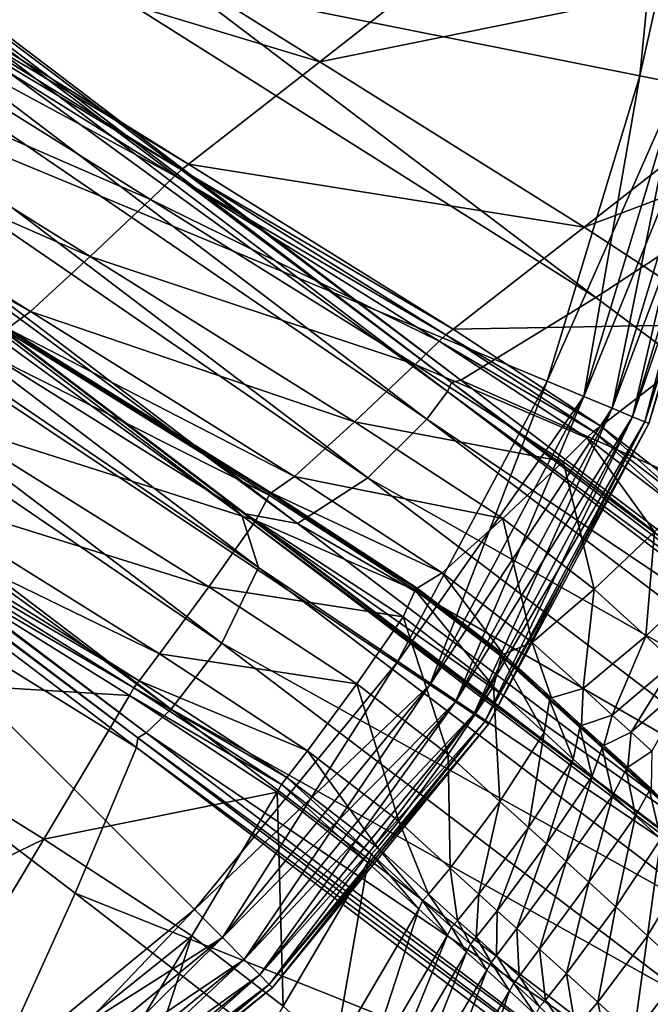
# Model space of a CAD drawing. Header units: millimetres. Extents: x 2387 to 13955, y -4964 to 364.
# Tile 213 of 656: x 6332 to 6345, y -4430 to -4410. Entities that reach past the tile are written whole.
import ezdxf

# ---------------------------------------------------------------- set-up
doc = ezdxf.new("R2010")
doc.units = ezdxf.units.MM
doc.header["$MEASUREMENT"] = 0
doc.layers.add('Predefinito', color=7, linetype='Continuous', true_color=0x000000)

msp = doc.modelspace()

# ---------------------------------------------------------------- linework, layer by layer
at = {"layer": 'Predefinito'}
for points in [[(6352.067, -4410.51, 485.701), (6324.83, -4390.007, 608.078), (6316.893, -4395.073, 608.068)], [(6324.83, -4390.007, 608.078), (6352.067, -4410.51, 485.701), (6364.07, -4404.211, 485.82)], [(6344.129, -4415.71, 485.693), (6316.893, -4395.073, 608.068), (6314.076, -4396.752, 608.036)], [(6316.893, -4395.073, 608.068), (6344.129, -4415.71, 485.693), (6352.067, -4410.51, 485.701)], [(6341.113, -4417.487, 485.651), (6313.877, -4396.804, 608.015), (6313.795, -4396.992, 608.036)], [(6341.312, -4417.434, 485.668), (6314.076, -4396.752, 608.036), (6313.877, -4396.804, 608.015)], [(6313.877, -4396.804, 608.015), (6341.113, -4417.487, 485.651), (6341.312, -4417.434, 485.668)], [(6314.076, -4396.752, 608.036), (6341.312, -4417.434, 485.668), (6344.129, -4415.71, 485.693)], [(6341.031, -4417.675, 485.668), (6313.795, -4396.992, 608.036), (6313.366, -4397.57, 608.068)], [(6313.795, -4396.992, 608.036), (6341.031, -4417.675, 485.668), (6341.113, -4417.487, 485.651)], [(6340.602, -4418.253, 485.693), (6313.366, -4397.57, 608.068), (6312.128, -4398.791, 608.078)], [(6313.366, -4397.57, 608.068), (6340.602, -4418.253, 485.693), (6341.031, -4417.675, 485.668)], [(6339.365, -4419.474, 485.701), (6312.128, -4398.791, 608.078), (6310.66, -4399.749, 608)], [(6312.128, -4398.791, 608.078), (6339.365, -4419.474, 485.701), (6340.602, -4418.253, 485.693)], [(6336.776, -4420.22, 485.452), (6309.541, -4399.539, 607.764), (6309.059, -4399.153, 607.606)], [(6309.059, -4399.153, 607.606), (6336.292, -4419.832, 485.327), (6336.776, -4420.22, 485.452)], [(6336.292, -4419.832, 485.327), (6309.059, -4399.153, 607.606), (6309.502, -4399.584, 607.764)], [(6336.736, -4420.264, 485.452), (6309.502, -4399.584, 607.764), (6309.848, -4400.668, 608)], [(6309.502, -4399.584, 607.764), (6336.736, -4420.264, 485.452), (6336.292, -4419.832, 485.327)], [(6309.541, -4399.539, 607.764), (6336.776, -4420.22, 485.452), (6337.896, -4420.432, 485.639)], [(6337.896, -4420.432, 485.639), (6310.66, -4399.749, 608), (6309.541, -4399.539, 607.764)], [(6310.66, -4399.749, 608), (6337.896, -4420.432, 485.639), (6339.365, -4419.474, 485.701)], [(6337.084, -4421.351, 485.639), (6309.848, -4400.668, 608), (6309.078, -4402.243, 608.078)], [(6309.848, -4400.668, 608), (6337.084, -4421.351, 485.639), (6336.736, -4420.264, 485.452)], [(6336.315, -4422.926, 485.701), (6309.078, -4402.243, 608.078), (6308.019, -4403.622, 608.068)], [(6309.078, -4402.243, 608.078), (6336.315, -4422.926, 485.701), (6337.084, -4421.351, 485.639)], [(6335.255, -4424.305, 485.693), (6308.019, -4403.622, 608.068), (6307.499, -4404.119, 608.035)], [(6308.019, -4403.622, 608.068), (6335.255, -4424.305, 485.693), (6336.315, -4422.926, 485.701)], [(6334.559, -4424.906, 485.65), (6307.323, -4404.224, 608.013), (6307.295, -4404.427, 608.035)], [(6334.735, -4424.801, 485.667), (6307.499, -4404.119, 608.035), (6307.323, -4404.224, 608.013)], [(6307.323, -4404.224, 608.013), (6334.559, -4424.906, 485.65), (6334.735, -4424.801, 485.667)], [(6307.499, -4404.119, 608.035), (6334.735, -4424.801, 485.667), (6335.255, -4424.305, 485.693)], [(6334.531, -4425.109, 485.667), (6307.295, -4404.427, 608.035), (6306.075, -4407.47, 608.068)], [(6307.295, -4404.427, 608.035), (6334.531, -4425.109, 485.667), (6334.559, -4424.906, 485.65)], [(6335.743, -4428.49), (6330.59, -4432.719), (6311.699, -4404.446)], [(6339.972, -4423.338), (6335.743, -4428.49), (6311.699, -4404.446)], [(6343.114, -4417.459), (6339.972, -4423.338), (6311.699, -4404.446)], [(6345.049, -4411.08), (6343.114, -4417.459), (6311.699, -4404.446)], [(6345.703, -4404.446), (6345.049, -4411.08), (6311.699, -4404.446)], [(6330.59, -4432.719, 12), (6335.743, -4428.49, 12), (6311.699, -4404.446, 12)], [(6335.743, -4428.49, 12), (6339.972, -4423.338, 12), (6311.699, -4404.446, 12)], [(6339.972, -4423.338, 12), (6343.114, -4417.459, 12), (6311.699, -4404.446, 12)], [(6343.114, -4417.459, 12), (6345.049, -4411.08, 12), (6311.699, -4404.446, 12)], [(6345.049, -4411.08, 12), (6345.703, -4404.446, 12), (6311.699, -4404.446, 12)], [(6346.259, -4404.605, 12.171), (6338.361, -4410.79, 12.214), (6329.145, -4405.033, 12.214)], [(6338.361, -4410.79, 12.214), (6346.259, -4404.605, 12.171), (6351.796, -4408.067, 12.171)], [(6345.862, -4411.242, 0.08), (6345.049, -4411.08), (6345.703, -4404.446)], [(6345.049, -4411.08, 12), (6345.862, -4411.242, 11.92), (6346.532, -4404.446, 11.92)], [(6346.532, -4404.446, 11.92), (6345.703, -4404.446, 12), (6345.049, -4411.08, 12)], [(6326.413, -4407.174, 12.345), (6329.145, -4405.033, 12.214), (6338.361, -4410.79, 12.214)], [(6326.125, -4407.422, 12.345), (6326.264, -4407.293, 12.432), (6335.471, -4413.041, 12.432)], [(6326.264, -4407.293, 12.432), (6326.413, -4407.174, 12.345), (6335.622, -4412.924, 12.345)], [(6335.622, -4412.924, 12.345), (6335.471, -4413.041, 12.432), (6326.264, -4407.293, 12.432)], [(6338.361, -4410.79, 12.214), (6335.622, -4412.924, 12.345), (6326.413, -4407.174, 12.345)], [(6329.334, -4436.776, 485.701), (6333.255, -4428.152, 485.693), (6306.075, -4407.47, 608.068)], [(6306.075, -4407.47, 608.068), (6333.255, -4428.152, 485.693), (6334.531, -4425.109, 485.667)], [(6325.616, -4407.909, 12.214), (6326.125, -4407.422, 12.345), (6335.334, -4413.172, 12.345)], [(6335.471, -4413.041, 12.432), (6335.334, -4413.172, 12.345), (6326.125, -4407.422, 12.345)], [(6324.355, -4409.101, 12.171), (6325.616, -4407.909, 12.214), (6334.827, -4413.661, 12.214)], [(6335.334, -4413.172, 12.345), (6334.827, -4413.661, 12.214), (6325.616, -4407.909, 12.214)], [(6351.796, -4408.067, 12.171), (6343.89, -4414.244, 12.214), (6338.361, -4410.79, 12.214)], [(6343.89, -4414.244, 12.214), (6351.796, -4408.067, 12.171), (6354.891, -4410.095, 12.259)], [(6323.112, -4410.256, 12.487), (6324.355, -4409.101, 12.171), (6333.566, -4414.852, 12.171)], [(6334.827, -4413.661, 12.214), (6333.566, -4414.852, 12.171), (6324.355, -4409.101, 12.171)], [(6354.891, -4410.095, 12.259), (6346.982, -4416.269, 12.303), (6343.89, -4414.244, 12.214)], [(6322.66, -4410.634, 13.435), (6323.112, -4410.256, 12.487), (6332.315, -4416, 12.487)], [(6333.566, -4414.852, 12.171), (6332.315, -4416, 12.487), (6323.112, -4410.256, 12.487)], [(6352.067, -4410.51, 485.701), (6344.129, -4415.71, 485.693), (6354.023, -4423.089, 440.492)], [(6332.315, -4416, 12.487), (6331.84, -4416.358, 13.435), (6322.66, -4410.634, 13.435)], [(6335.622, -4412.924, 12.345), (6338.361, -4410.79, 12.214), (6343.89, -4414.244, 12.214)], [(6343.88, -4417.776, 0.08), (6343.114, -4417.459), (6345.049, -4411.08)], [(6345.862, -4411.242, 11.92), (6345.049, -4411.08, 12), (6343.114, -4417.459, 12)], [(6345.049, -4411.08), (6345.862, -4411.242, 0.08), (6343.88, -4417.776, 0.08)], [(6343.114, -4417.459, 12), (6343.88, -4417.776, 11.92), (6345.862, -4411.242, 11.92)], [(6344.476, -4418.023, 0.32), (6343.88, -4417.776, 0.08), (6345.862, -4411.242, 0.08)], [(6346.495, -4411.367, 11.68), (6345.862, -4411.242, 11.92), (6343.88, -4417.776, 11.92)], [(6343.88, -4417.776, 11.92), (6344.476, -4418.023, 11.68), (6346.495, -4411.367, 11.68)], [(6345.862, -4411.242, 0.08), (6346.495, -4411.367, 0.32), (6344.476, -4418.023, 0.32)], [(6344.901, -4418.199, 0.72), (6344.476, -4418.023, 0.32), (6346.495, -4411.367, 0.32)], [(6346.947, -4411.457, 11.28), (6346.495, -4411.367, 11.68), (6344.476, -4418.023, 11.68)], [(6346.495, -4411.367, 0.32), (6346.947, -4411.457, 0.72), (6344.901, -4418.199, 0.72)], [(6344.476, -4418.023, 11.68), (6344.901, -4418.199, 11.28), (6346.947, -4411.457, 11.28)], [(6345.157, -4418.305, 1.28), (6344.901, -4418.199, 0.72), (6346.947, -4411.457, 0.72)], [(6347.218, -4411.511, 10.72), (6346.947, -4411.457, 11.28), (6344.901, -4418.199, 11.28)], [(6344.901, -4418.199, 11.28), (6345.157, -4418.305, 10.72), (6347.218, -4411.511, 10.72)], [(6346.947, -4411.457, 0.72), (6347.218, -4411.511, 1.28), (6345.157, -4418.305, 1.28)], [(6345.242, -4418.34, 2), (6345.157, -4418.305, 1.28), (6347.218, -4411.511, 1.28)], [(6347.308, -4411.529, 10), (6347.218, -4411.511, 10.72), (6345.157, -4418.305, 10.72)], [(6345.157, -4418.305, 10.72), (6345.242, -4418.34, 10), (6347.308, -4411.529, 10)], [(6347.218, -4411.511, 1.28), (6347.308, -4411.529, 2), (6345.242, -4418.34, 2)], [(6345.242, -4418.34, 2), (6347.308, -4411.529, 2), (6347.308, -4411.529, 6)], [(6347.308, -4411.529, 6), (6345.242, -4418.34, 6), (6345.242, -4418.34, 2)], [(6345.242, -4418.34, 6), (6347.308, -4411.529, 6), (6347.308, -4411.529, 10)], [(6347.308, -4411.529, 10), (6345.242, -4418.34, 10), (6345.242, -4418.34, 6)], [(6335.334, -4413.172, 12.345), (6335.471, -4413.041, 12.432), (6340.995, -4416.489, 12.432)], [(6335.471, -4413.041, 12.432), (6335.622, -4412.924, 12.345), (6341.148, -4416.374, 12.345)], [(6341.148, -4416.374, 12.345), (6340.995, -4416.489, 12.432), (6335.471, -4413.041, 12.432)], [(6343.89, -4414.244, 12.214), (6341.148, -4416.374, 12.345), (6335.622, -4412.924, 12.345)], [(6334.827, -4413.661, 12.214), (6335.334, -4413.172, 12.345), (6340.859, -4416.622, 12.345)], [(6340.995, -4416.489, 12.432), (6340.859, -4416.622, 12.345), (6335.334, -4413.172, 12.345)], [(6333.566, -4414.852, 12.171), (6334.827, -4413.661, 12.214), (6340.354, -4417.112, 12.214)], [(6340.859, -4416.622, 12.345), (6340.354, -4417.112, 12.214), (6334.827, -4413.661, 12.214)], [(6341.148, -4416.374, 12.345), (6343.89, -4414.244, 12.214), (6346.982, -4416.269, 12.303)], [(6332.315, -4416, 12.487), (6333.566, -4414.852, 12.171), (6339.092, -4418.303, 12.171)], [(6340.354, -4417.112, 12.214), (6339.092, -4418.303, 12.171), (6333.566, -4414.852, 12.171)], [(6354.023, -4423.089, 440.492), (6344.129, -4415.71, 485.693), (6341.312, -4417.434, 485.668)], [(6331.84, -4416.358, 13.435), (6332.315, -4416, 12.487), (6337.837, -4419.446, 12.487)], [(6339.092, -4418.303, 12.171), (6337.837, -4419.446, 12.487), (6332.315, -4416, 12.487)], [(6337.349, -4419.792, 13.435), (6337.286, -4419.778, 14.068), (6331.787, -4416.351, 14.068)], [(6331.787, -4416.351, 14.068), (6331.84, -4416.358, 13.435), (6337.349, -4419.792, 13.435)], [(6331.8, -4416.403, 13.435), (6331.787, -4416.351, 14.068), (6337.286, -4419.778, 14.068)], [(6346.982, -4416.269, 12.303), (6344.235, -4418.394, 12.432), (6341.148, -4416.374, 12.345)], [(6346.132, -4419.854, 12.695), (6344.235, -4418.394, 12.432), (6346.982, -4416.269, 12.303)], [(6331.503, -4416.919, 12.487), (6331.8, -4416.403, 13.435), (6337.309, -4419.837, 13.435)], [(6337.286, -4419.778, 14.068), (6337.309, -4419.837, 13.435), (6331.8, -4416.403, 13.435)], [(6337.837, -4419.446, 12.487), (6337.349, -4419.792, 13.435), (6331.84, -4416.358, 13.435)], [(6340.859, -4416.622, 12.345), (6340.995, -4416.489, 12.432), (6344.08, -4418.506, 12.518)], [(6340.995, -4416.489, 12.432), (6341.148, -4416.374, 12.345), (6344.235, -4418.394, 12.432)], [(6344.235, -4418.394, 12.432), (6344.08, -4418.506, 12.518), (6340.995, -4416.489, 12.432)], [(6340.354, -4417.112, 12.214), (6340.859, -4416.622, 12.345), (6343.947, -4418.641, 12.432)], [(6344.08, -4418.506, 12.518), (6343.947, -4418.641, 12.432), (6340.859, -4416.622, 12.345)], [(6330.516, -4418.302, 12.171), (6331.503, -4416.919, 12.487), (6337.024, -4420.365, 12.487)], [(6337.309, -4419.837, 13.435), (6337.024, -4420.365, 12.487), (6331.503, -4416.919, 12.487)], [(6339.092, -4418.303, 12.171), (6340.354, -4417.112, 12.214), (6343.446, -4419.136, 12.303)], [(6343.947, -4418.641, 12.432), (6343.446, -4419.136, 12.303), (6340.354, -4417.112, 12.214)], [(6340.661, -4423.798, 0.08), (6339.972, -4423.338), (6343.114, -4417.459)], [(6343.88, -4417.776, 11.92), (6343.114, -4417.459, 12), (6339.972, -4423.338, 12)], [(6343.114, -4417.459), (6343.88, -4417.776, 0.08), (6340.661, -4423.798, 0.08)], [(6351.007, -4424.999, 440.484), (6341.113, -4417.487, 485.651), (6341.031, -4417.675, 485.668)], [(6351.206, -4424.947, 440.487), (6341.312, -4417.434, 485.668), (6341.113, -4417.487, 485.651)], [(6341.113, -4417.487, 485.651), (6351.007, -4424.999, 440.484), (6351.206, -4424.947, 440.487)], [(6341.312, -4417.434, 485.668), (6351.206, -4424.947, 440.487), (6354.023, -4423.089, 440.492)], [(6339.972, -4423.338, 12), (6340.661, -4423.798, 11.92), (6343.88, -4417.776, 11.92)], [(6350.925, -4425.188, 440.487), (6341.031, -4417.675, 485.668), (6340.602, -4418.253, 485.693)], [(6341.197, -4424.156, 0.32), (6340.661, -4423.798, 0.08), (6343.88, -4417.776, 0.08)], [(6344.476, -4418.023, 11.68), (6343.88, -4417.776, 11.92), (6340.661, -4423.798, 11.92)], [(6341.031, -4417.675, 485.668), (6350.925, -4425.188, 440.487), (6351.007, -4424.999, 440.484)], [(6343.88, -4417.776, 0.08), (6344.476, -4418.023, 0.32), (6341.197, -4424.156, 0.32)], [(6340.661, -4423.798, 11.92), (6341.197, -4424.156, 11.68), (6344.476, -4418.023, 11.68)], [(6341.58, -4424.412, 0.72), (6341.197, -4424.156, 0.32), (6344.476, -4418.023, 0.32)], [(6344.901, -4418.199, 11.28), (6344.476, -4418.023, 11.68), (6341.197, -4424.156, 11.68)], [(6341.197, -4424.156, 11.68), (6341.58, -4424.412, 11.28), (6344.901, -4418.199, 11.28)], [(6344.476, -4418.023, 0.32), (6344.901, -4418.199, 0.72), (6341.58, -4424.412, 0.72)], [(6341.81, -4424.566, 1.28), (6341.58, -4424.412, 0.72), (6344.901, -4418.199, 0.72)], [(6345.157, -4418.305, 10.72), (6344.901, -4418.199, 11.28), (6341.58, -4424.412, 11.28)], [(6344.901, -4418.199, 0.72), (6345.157, -4418.305, 1.28), (6341.81, -4424.566, 1.28)], [(6329.488, -4419.702, 12.214), (6330.516, -4418.302, 12.171), (6336.043, -4421.752, 12.171)], [(6337.024, -4420.365, 12.487), (6336.043, -4421.752, 12.171), (6330.516, -4418.302, 12.171)], [(6337.837, -4419.446, 12.487), (6339.092, -4418.303, 12.171), (6342.186, -4420.328, 12.26)], [(6343.446, -4419.136, 12.303), (6342.186, -4420.328, 12.26), (6339.092, -4418.303, 12.171)], [(6350.496, -4425.766, 440.492), (6340.602, -4418.253, 485.693), (6339.365, -4419.474, 485.701)], [(6340.602, -4418.253, 485.693), (6350.496, -4425.766, 440.492), (6350.925, -4425.188, 440.487)], [(6341.58, -4424.412, 11.28), (6341.81, -4424.566, 10.72), (6345.157, -4418.305, 10.72)], [(6341.887, -4424.617, 2), (6341.81, -4424.566, 1.28), (6345.157, -4418.305, 1.28)], [(6345.242, -4418.34, 10), (6345.157, -4418.305, 10.72), (6341.81, -4424.566, 10.72)], [(6341.81, -4424.566, 10.72), (6341.887, -4424.617, 10), (6345.242, -4418.34, 10)], [(6345.157, -4418.305, 1.28), (6345.242, -4418.34, 2), (6341.887, -4424.617, 2)], [(6341.887, -4424.617, 2), (6345.242, -4418.34, 2), (6345.242, -4418.34, 6)], [(6345.242, -4418.34, 6), (6341.887, -4424.617, 6), (6341.887, -4424.617, 2)], [(6341.887, -4424.617, 6), (6345.242, -4418.34, 6), (6345.242, -4418.34, 10)], [(6345.242, -4418.34, 10), (6341.887, -4424.617, 10), (6341.887, -4424.617, 6)], [(6345.972, -4419.958, 12.778), (6344.08, -4418.506, 12.518), (6344.235, -4418.394, 12.432)], [(6344.235, -4418.394, 12.432), (6346.132, -4419.854, 12.695), (6345.972, -4419.958, 12.778)], [(6345.846, -4420.099, 12.695), (6343.947, -4418.641, 12.432), (6344.08, -4418.506, 12.518)], [(6344.08, -4418.506, 12.518), (6345.972, -4419.958, 12.778), (6345.846, -4420.099, 12.695)], [(6345.355, -4420.605, 12.569), (6343.446, -4419.136, 12.303), (6343.947, -4418.641, 12.432)], [(6343.947, -4418.641, 12.432), (6345.846, -4420.099, 12.695), (6345.355, -4420.605, 12.569)], [(6344.098, -4421.802, 12.527), (6342.186, -4420.328, 12.26), (6343.446, -4419.136, 12.303)], [(6343.446, -4419.136, 12.303), (6345.355, -4420.605, 12.569), (6344.098, -4421.802, 12.527)], [(6337.349, -4419.792, 13.435), (6337.837, -4419.446, 12.487), (6340.919, -4421.461, 12.573)], [(6342.186, -4420.328, 12.26), (6340.919, -4421.461, 12.573), (6337.837, -4419.446, 12.487)], [(6349.259, -4426.987, 440.494), (6339.365, -4419.474, 485.701), (6337.896, -4420.432, 485.639)], [(6339.365, -4419.474, 485.701), (6349.259, -4426.987, 440.494), (6350.496, -4425.766, 440.492)], [(6329.065, -4420.264, 12.345), (6329.488, -4419.702, 12.214), (6335.014, -4423.151, 12.214)], [(6336.043, -4421.752, 12.171), (6335.014, -4423.151, 12.214), (6329.488, -4419.702, 12.214)], [(6346.177, -4427.338, 440.412), (6336.292, -4419.832, 485.327), (6336.736, -4420.264, 485.452)], [(6346.664, -4427.728, 440.439), (6336.776, -4420.22, 485.452), (6336.292, -4419.832, 485.327)], [(6336.292, -4419.832, 485.327), (6346.177, -4427.338, 440.412), (6346.664, -4427.728, 440.439)], [(6337.024, -4420.365, 12.487), (6337.309, -4419.837, 13.435), (6340.358, -4421.824, 13.513)], [(6337.286, -4419.778, 14.068), (6337.349, -4419.792, 13.435), (6340.398, -4421.779, 13.513)], [(6340.398, -4421.779, 13.513), (6340.315, -4421.745, 14.14), (6337.286, -4419.778, 14.068)], [(6337.309, -4419.837, 13.435), (6337.286, -4419.778, 14.068), (6340.315, -4421.745, 14.14)], [(6340.315, -4421.745, 14.14), (6340.358, -4421.824, 13.513), (6337.309, -4419.837, 13.435)], [(6340.919, -4421.461, 12.573), (6340.398, -4421.779, 13.513), (6337.349, -4419.792, 13.435)], [(6336.776, -4420.22, 485.452), (6346.664, -4427.728, 440.439), (6347.789, -4427.944, 440.48)], [(6347.789, -4427.944, 440.48), (6337.896, -4420.432, 485.639), (6336.776, -4420.22, 485.452)], [(6328.859, -4420.573, 12.345), (6328.954, -4420.413, 12.432), (6334.477, -4423.86, 12.432)], [(6328.954, -4420.413, 12.432), (6329.065, -4420.264, 12.345), (6334.59, -4423.712, 12.345)], [(6334.59, -4423.712, 12.345), (6334.477, -4423.86, 12.432), (6328.954, -4420.413, 12.432)], [(6335.014, -4423.151, 12.214), (6334.59, -4423.712, 12.345), (6329.065, -4420.264, 12.345)], [(6336.043, -4421.752, 12.171), (6337.024, -4420.365, 12.487), (6340.106, -4422.38, 12.573)], [(6346.624, -4427.772, 440.439), (6336.736, -4420.264, 485.452), (6337.084, -4421.351, 485.639)], [(6336.736, -4420.264, 485.452), (6346.624, -4427.772, 440.439), (6346.177, -4427.338, 440.412)], [(6340.358, -4421.824, 13.513), (6340.106, -4422.38, 12.573), (6337.024, -4420.365, 12.487)], [(6337.896, -4420.432, 485.639), (6347.789, -4427.944, 440.48), (6349.259, -4426.987, 440.494)], [(6342.804, -4422.913, 12.832), (6340.919, -4421.461, 12.573), (6342.186, -4420.328, 12.26)], [(6342.186, -4420.328, 12.26), (6344.098, -4421.802, 12.527), (6342.804, -4422.913, 12.832)], [(6327.063, -4423.575, 12.214), (6328.859, -4420.573, 12.345), (6334.384, -4424.022, 12.345)], [(6334.477, -4423.86, 12.432), (6334.384, -4424.022, 12.345), (6328.859, -4420.573, 12.345)], [(6345.178, -4422.783, 12.878), (6344.098, -4421.802, 12.527), (6345.355, -4420.605, 12.569)], [(6345.355, -4420.605, 12.569), (6346.433, -4421.582, 12.918), (6345.178, -4422.783, 12.878)], [(6346.977, -4428.863, 440.48), (6337.084, -4421.351, 485.639), (6336.315, -4422.926, 485.701)], [(6337.084, -4421.351, 485.639), (6346.977, -4428.863, 440.48), (6346.624, -4427.772, 440.439)], [(6342.203, -4423.16, 13.746), (6340.398, -4421.779, 13.513), (6340.919, -4421.461, 12.573)], [(6340.919, -4421.461, 12.573), (6342.804, -4422.913, 12.832), (6342.203, -4423.16, 13.746)], [(6345.776, -4423.327, 13.215), (6345.178, -4422.783, 12.878), (6346.433, -4421.582, 12.918)], [(6335.014, -4423.151, 12.214), (6336.043, -4421.752, 12.171), (6339.136, -4423.777, 12.26)], [(6340.106, -4422.38, 12.573), (6339.136, -4423.777, 12.26), (6336.043, -4421.752, 12.171)], [(6341.991, -4423.832, 12.832), (6340.106, -4422.38, 12.573), (6340.358, -4421.824, 13.513)], [(6342.163, -4423.206, 13.746), (6340.358, -4421.824, 13.513), (6340.315, -4421.745, 14.14)], [(6340.315, -4421.745, 14.14), (6342.066, -4423.08, 14.355), (6342.163, -4423.206, 13.746)], [(6342.066, -4423.08, 14.355), (6340.315, -4421.745, 14.14), (6340.398, -4421.779, 13.513)], [(6340.358, -4421.824, 13.513), (6342.163, -4423.206, 13.746), (6341.991, -4423.832, 12.832)], [(6340.398, -4421.779, 13.513), (6342.203, -4423.16, 13.746), (6342.066, -4423.08, 14.355)], [(6343.864, -4423.877, 13.176), (6342.804, -4422.913, 12.832), (6344.098, -4421.802, 12.527)], [(6344.098, -4421.802, 12.527), (6345.178, -4422.783, 12.878), (6343.864, -4423.877, 13.176)], [(6341.047, -4425.253, 12.527), (6339.136, -4423.777, 12.26), (6340.106, -4422.38, 12.573)], [(6340.106, -4422.38, 12.573), (6341.991, -4423.832, 12.832), (6341.047, -4425.253, 12.527)], [(6346.209, -4430.439, 440.494), (6336.315, -4422.926, 485.701), (6335.255, -4424.305, 485.693)], [(6336.315, -4422.926, 485.701), (6346.209, -4430.439, 440.494), (6346.977, -4428.863, 440.48)], [(6343.202, -4424.071, 14.07), (6342.203, -4423.16, 13.746), (6342.804, -4422.913, 12.832)], [(6342.804, -4422.913, 12.832), (6343.864, -4423.877, 13.176), (6343.202, -4424.071, 14.07)], [(6344.47, -4424.429, 13.518), (6343.864, -4423.877, 13.176), (6345.178, -4422.783, 12.878)], [(6345.178, -4422.783, 12.878), (6345.776, -4423.327, 13.215), (6344.47, -4424.429, 13.518)], [(6343.163, -4424.116, 14.07), (6342.163, -4423.206, 13.746), (6342.066, -4423.08, 14.355)], [(6342.066, -4423.08, 14.355), (6343.025, -4423.955, 14.667), (6343.163, -4424.116, 14.07)], [(6343.025, -4423.955, 14.667), (6342.066, -4423.08, 14.355), (6342.203, -4423.16, 13.746)], [(6334.59, -4423.712, 12.345), (6335.014, -4423.151, 12.214), (6338.106, -4425.175, 12.303)], [(6339.136, -4423.777, 12.26), (6338.106, -4425.175, 12.303), (6335.014, -4423.151, 12.214)], [(6336.329, -4429.077, 0.08), (6335.743, -4428.49), (6339.972, -4423.338)], [(6340.661, -4423.798, 11.92), (6339.972, -4423.338, 12), (6335.743, -4428.49, 12)], [(6339.972, -4423.338), (6340.661, -4423.798, 0.08), (6336.329, -4429.077, 0.08)], [(6343.051, -4424.796, 13.176), (6341.991, -4423.832, 12.832), (6342.163, -4423.206, 13.746)], [(6342.163, -4423.206, 13.746), (6343.163, -4424.116, 14.07), (6343.051, -4424.796, 13.176)], [(6342.203, -4423.16, 13.746), (6343.202, -4424.071, 14.07), (6343.025, -4423.955, 14.667)], [(6344.867, -4424.79, 13.744), (6344.47, -4424.429, 13.518), (6345.776, -4423.327, 13.215)], [(6345.776, -4423.327, 13.215), (6346.151, -4423.669, 13.434), (6344.867, -4424.79, 13.744)], [(6321.848, -4432.248, 12.171), (6327.063, -4423.575, 12.214), (6332.596, -4427.02, 12.214)], [(6334.384, -4424.022, 12.345), (6332.596, -4427.02, 12.214), (6327.063, -4423.575, 12.214)], [(6334.477, -4423.86, 12.432), (6334.59, -4423.712, 12.345), (6337.677, -4425.733, 12.432)], [(6338.106, -4425.175, 12.303), (6337.677, -4425.733, 12.432), (6334.59, -4423.712, 12.345)], [(6345.299, -4425.181, 13.742), (6344.867, -4424.79, 13.744), (6346.151, -4423.669, 13.434)], [(6334.384, -4424.022, 12.345), (6334.477, -4423.86, 12.432), (6337.561, -4425.879, 12.518)], [(6337.677, -4425.733, 12.432), (6337.561, -4425.879, 12.518), (6334.477, -4423.86, 12.432)], [(6335.743, -4428.49, 12), (6336.329, -4429.077, 11.92), (6340.661, -4423.798, 11.92)], [(6336.785, -4429.533, 0.32), (6336.329, -4429.077, 0.08), (6340.661, -4423.798, 0.08)], [(6341.197, -4424.156, 11.68), (6340.661, -4423.798, 11.92), (6336.329, -4429.077, 11.92)], [(6340.661, -4423.798, 0.08), (6341.197, -4424.156, 0.32), (6336.785, -4429.533, 0.32)], [(6340.012, -4426.648, 12.569), (6338.106, -4425.175, 12.303), (6339.136, -4423.777, 12.26)], [(6339.136, -4423.777, 12.26), (6341.047, -4425.253, 12.527), (6340.012, -4426.648, 12.569)], [(6342.126, -4426.235, 12.878), (6341.047, -4425.253, 12.527), (6341.991, -4423.832, 12.832)], [(6341.991, -4423.832, 12.832), (6343.051, -4424.796, 13.176), (6342.126, -4426.235, 12.878)], [(6343.795, -4424.69, 14.425), (6343.163, -4424.116, 14.07), (6343.025, -4423.955, 14.667)], [(6343.025, -4423.955, 14.667), (6343.674, -4424.544, 15.029), (6343.795, -4424.69, 14.425)], [(6343.674, -4424.544, 15.029), (6343.025, -4423.955, 14.667), (6343.202, -4424.071, 14.07)], [(6343.834, -4424.646, 14.425), (6343.202, -4424.071, 14.07), (6343.864, -4423.877, 13.176)], [(6343.864, -4423.877, 13.176), (6344.47, -4424.429, 13.518), (6343.834, -4424.646, 14.425)], [(6332.596, -4427.02, 12.214), (6334.384, -4424.022, 12.345), (6337.471, -4426.043, 12.432)], [(6337.561, -4425.879, 12.518), (6337.471, -4426.043, 12.432), (6334.384, -4424.022, 12.345)], [(6336.329, -4429.077, 11.92), (6336.785, -4429.533, 11.68), (6341.197, -4424.156, 11.68)], [(6337.111, -4429.858, 0.72), (6336.785, -4429.533, 0.32), (6341.197, -4424.156, 0.32)], [(6341.58, -4424.412, 11.28), (6341.197, -4424.156, 11.68), (6336.785, -4429.533, 11.68)], [(6341.197, -4424.156, 0.32), (6341.58, -4424.412, 0.72), (6337.111, -4429.858, 0.72)], [(6343.658, -4425.348, 13.518), (6343.051, -4424.796, 13.176), (6343.163, -4424.116, 14.07)], [(6343.163, -4424.116, 14.07), (6343.795, -4424.69, 14.425), (6343.658, -4425.348, 13.518)], [(6343.202, -4424.071, 14.07), (6343.834, -4424.646, 14.425), (6343.674, -4424.544, 15.029)], [(6345.15, -4431.818, 440.492), (6335.255, -4424.305, 485.693), (6334.735, -4424.801, 485.667)], [(6335.255, -4424.305, 485.693), (6345.15, -4431.818, 440.492), (6346.209, -4430.439, 440.494)], [(6336.785, -4429.533, 11.68), (6337.111, -4429.858, 11.28), (6341.58, -4424.412, 11.28)], [(6337.306, -4430.054, 1.28), (6337.111, -4429.858, 0.72), (6341.58, -4424.412, 0.72)], [(6341.81, -4424.566, 10.72), (6341.58, -4424.412, 11.28), (6337.111, -4429.858, 11.28)], [(6337.111, -4429.858, 11.28), (6337.306, -4430.054, 10.72), (6341.81, -4424.566, 10.72)], [(6341.58, -4424.412, 0.72), (6341.81, -4424.566, 1.28), (6337.306, -4430.054, 1.28)], [(6337.372, -4430.119, 2), (6337.306, -4430.054, 1.28), (6341.81, -4424.566, 1.28)], [(6341.887, -4424.617, 10), (6341.81, -4424.566, 10.72), (6337.306, -4430.054, 10.72)], [(6341.81, -4424.566, 1.28), (6341.887, -4424.617, 2), (6337.372, -4430.119, 2)], [(6344.261, -4425.112, 14.674), (6343.795, -4424.69, 14.425), (6343.674, -4424.544, 15.029)], [(6343.674, -4424.544, 15.029), (6344.187, -4425.007, 15.294), (6344.261, -4425.112, 14.674)], [(6344.187, -4425.007, 15.294), (6343.674, -4424.544, 15.029), (6343.834, -4424.646, 14.425)], [(6344.301, -4425.068, 14.674), (6343.834, -4424.646, 14.425), (6344.47, -4424.429, 13.518)], [(6344.47, -4424.429, 13.518), (6344.867, -4424.79, 13.744), (6344.301, -4425.068, 14.674)], [(6337.306, -4430.054, 10.72), (6337.372, -4430.119, 10), (6341.887, -4424.617, 10)], [(6337.372, -4430.119, 2), (6341.887, -4424.617, 2), (6341.887, -4424.617, 6)], [(6341.887, -4424.617, 6), (6337.372, -4430.119, 6), (6337.372, -4430.119, 2)], [(6337.372, -4430.119, 6), (6341.887, -4424.617, 6), (6341.887, -4424.617, 10)], [(6341.887, -4424.617, 10), (6337.372, -4430.119, 10), (6337.372, -4430.119, 6)], [(6344.055, -4425.709, 13.744), (6343.658, -4425.348, 13.518), (6343.795, -4424.69, 14.425)], [(6343.795, -4424.69, 14.425), (6344.261, -4425.112, 14.674), (6344.055, -4425.709, 13.744)], [(6343.834, -4424.646, 14.425), (6344.301, -4425.068, 14.674), (6344.187, -4425.007, 15.294)], [(6344.451, -4432.419, 440.482), (6334.559, -4424.906, 485.65), (6334.531, -4425.109, 485.667)], [(6344.628, -4432.314, 440.486), (6334.735, -4424.801, 485.667), (6334.559, -4424.906, 485.65)], [(6334.559, -4424.906, 485.65), (6344.451, -4432.419, 440.482), (6344.628, -4432.314, 440.486)], [(6334.735, -4424.801, 485.667), (6344.628, -4432.314, 440.486), (6345.15, -4431.818, 440.492)], [(6342.725, -4426.779, 13.216), (6342.126, -4426.235, 12.878), (6343.051, -4424.796, 13.176)], [(6343.051, -4424.796, 13.176), (6343.658, -4425.348, 13.518), (6342.725, -4426.779, 13.216)], [(6344.803, -4425.521, 14.686), (6344.301, -4425.068, 14.674), (6344.867, -4424.79, 13.744)], [(6344.867, -4424.79, 13.744), (6345.299, -4425.181, 13.742), (6344.803, -4425.521, 14.686)], [(6344.424, -4432.622, 440.486), (6334.531, -4425.109, 485.667), (6333.255, -4428.152, 485.693)], [(6334.531, -4425.109, 485.667), (6344.424, -4432.622, 440.486), (6344.451, -4432.419, 440.482)], [(6339.571, -4427.197, 12.695), (6337.677, -4425.733, 12.432), (6338.106, -4425.175, 12.303)], [(6338.106, -4425.175, 12.303), (6340.012, -4426.648, 12.569), (6339.571, -4427.197, 12.695)], [(6344.487, -4426.1, 13.742), (6344.055, -4425.709, 13.744), (6344.261, -4425.112, 14.674)], [(6344.763, -4425.566, 14.686), (6344.261, -4425.112, 14.674), (6344.187, -4425.007, 15.294)], [(6344.187, -4425.007, 15.294), (6344.736, -4425.502, 15.315), (6344.763, -4425.566, 14.686)], [(6344.736, -4425.502, 15.315), (6344.187, -4425.007, 15.294), (6344.301, -4425.068, 14.674)], [(6344.261, -4425.112, 14.674), (6344.763, -4425.566, 14.686), (6344.487, -4426.1, 13.742)], [(6344.301, -4425.068, 14.674), (6344.803, -4425.521, 14.686), (6344.736, -4425.502, 15.315)], [(6345.29, -4425.963, 14.628), (6344.803, -4425.521, 14.686), (6345.299, -4425.181, 13.742)], [(6341.089, -4427.627, 12.919), (6340.012, -4426.648, 12.569), (6341.047, -4425.253, 12.527)], [(6341.047, -4425.253, 12.527), (6342.126, -4426.235, 12.878), (6341.089, -4427.627, 12.919)], [(6343.1, -4427.12, 13.434), (6342.725, -4426.779, 13.216), (6343.658, -4425.348, 13.518)], [(6343.658, -4425.348, 13.518), (6344.055, -4425.709, 13.744), (6343.1, -4427.12, 13.434)], [(6344.963, -4426.532, 13.691), (6344.487, -4426.1, 13.742), (6344.763, -4425.566, 14.686)], [(6345.25, -4426.008, 14.628), (6344.763, -4425.566, 14.686), (6344.736, -4425.502, 15.315)], [(6344.736, -4425.502, 15.315), (6345.231, -4425.951, 15.252), (6345.25, -4426.008, 14.628)], [(6345.231, -4425.951, 15.252), (6344.736, -4425.502, 15.315), (6344.803, -4425.521, 14.686)], [(6344.763, -4425.566, 14.686), (6345.25, -4426.008, 14.628), (6344.963, -4426.532, 13.691)], [(6344.803, -4425.521, 14.686), (6345.29, -4425.963, 14.628), (6345.231, -4425.951, 15.252)], [(6339.447, -4427.338, 12.779), (6337.561, -4425.879, 12.518), (6337.677, -4425.733, 12.432)], [(6337.677, -4425.733, 12.432), (6339.571, -4427.197, 12.695), (6339.447, -4427.338, 12.779)], [(6343.509, -4427.49, 13.427), (6343.1, -4427.12, 13.434), (6344.055, -4425.709, 13.744)], [(6344.055, -4425.709, 13.744), (6344.487, -4426.1, 13.742), (6343.509, -4427.49, 13.427)], [(6339.364, -4427.507, 12.695), (6337.471, -4426.043, 12.432), (6337.561, -4425.879, 12.518)], [(6337.561, -4425.879, 12.518), (6339.447, -4427.338, 12.779), (6339.364, -4427.507, 12.695)], [(6345.493, -4427.015, 13.772), (6344.963, -4426.532, 13.691), (6345.25, -4426.008, 14.628)], [(6345.671, -4426.394, 14.669), (6345.25, -4426.008, 14.628), (6345.231, -4425.951, 15.252)], [(6345.231, -4425.951, 15.252), (6345.579, -4426.272, 15.267), (6345.671, -4426.394, 14.669)], [(6345.579, -4426.272, 15.267), (6345.231, -4425.951, 15.252), (6345.29, -4425.963, 14.628)], [(6345.25, -4426.008, 14.628), (6345.671, -4426.394, 14.669), (6345.493, -4427.015, 13.772)], [(6337.471, -4426.043, 12.432), (6335.691, -4429.041, 12.303), (6332.596, -4427.02, 12.214)], [(6337.597, -4430.51, 12.568), (6335.691, -4429.041, 12.303), (6337.471, -4426.043, 12.432)], [(6337.471, -4426.043, 12.432), (6339.364, -4427.507, 12.695), (6337.597, -4430.51, 12.568)], [(6343.982, -4427.919, 13.379), (6343.509, -4427.49, 13.427), (6344.487, -4426.1, 13.742)], [(6344.487, -4426.1, 13.742), (6344.963, -4426.532, 13.691), (6343.982, -4427.919, 13.379)], [(6341.689, -4428.173, 13.257), (6341.089, -4427.627, 12.919), (6342.126, -4426.235, 12.878)], [(6342.126, -4426.235, 12.878), (6342.725, -4426.779, 13.216), (6341.689, -4428.173, 13.257)], [(6344.549, -4428.434, 13.473), (6343.982, -4427.919, 13.379), (6344.963, -4426.532, 13.691)], [(6344.963, -4426.532, 13.691), (6345.493, -4427.015, 13.772), (6344.549, -4428.434, 13.473)], [(6340.637, -4428.17, 13.041), (6339.571, -4427.197, 12.695), (6340.012, -4426.648, 12.569)], [(6340.012, -4426.648, 12.569), (6341.089, -4427.627, 12.919), (6340.637, -4428.17, 13.041)], [(6342.068, -4428.516, 13.477), (6341.689, -4428.173, 13.257), (6342.725, -4426.779, 13.216)], [(6342.725, -4426.779, 13.216), (6343.1, -4427.12, 13.434), (6342.068, -4428.516, 13.477)], [(6332.596, -4427.02, 12.214), (6327.4, -4435.679, 12.171), (6321.848, -4432.248, 12.171)], [(6327.4, -4435.679, 12.171), (6332.596, -4427.02, 12.214), (6335.691, -4429.041, 12.303)], [(6345.212, -4429.038, 13.873), (6344.549, -4428.434, 13.473), (6345.493, -4427.015, 13.772)], [(6345.493, -4427.015, 13.772), (6346.099, -4427.568, 14.123), (6345.212, -4429.038, 13.873)], [(6340.507, -4428.307, 13.123), (6339.447, -4427.338, 12.779), (6339.571, -4427.197, 12.695)], [(6339.571, -4427.197, 12.695), (6340.637, -4428.17, 13.041), (6340.507, -4428.307, 13.123)], [(6342.482, -4428.89, 13.471), (6342.068, -4428.516, 13.477), (6343.1, -4427.12, 13.434)], [(6343.1, -4427.12, 13.434), (6343.509, -4427.49, 13.427), (6342.482, -4428.89, 13.471)], [(6340.431, -4428.481, 13.041), (6339.364, -4427.507, 12.695), (6339.447, -4427.338, 12.779)], [(6339.447, -4427.338, 12.779), (6340.507, -4428.307, 13.123), (6340.431, -4428.481, 13.041)], [(6338.672, -4431.487, 12.917), (6337.597, -4430.51, 12.568), (6339.364, -4427.507, 12.695)], [(6339.364, -4427.507, 12.695), (6340.431, -4428.481, 13.041), (6338.672, -4431.487, 12.917)], [(6341.242, -4428.718, 13.382), (6340.637, -4428.17, 13.041), (6341.089, -4427.627, 12.919)], [(6341.089, -4427.627, 12.919), (6341.689, -4428.173, 13.257), (6341.242, -4428.718, 13.382)], [(6342.956, -4429.319, 13.422), (6342.482, -4428.89, 13.471), (6343.509, -4427.49, 13.427)], [(6343.509, -4427.49, 13.427), (6343.982, -4427.919, 13.379), (6342.956, -4429.319, 13.422)], [(6345.977, -4429.734, 14.741), (6345.212, -4429.038, 13.873), (6346.099, -4427.568, 14.123)], [(6343.517, -4429.83, 13.515), (6342.956, -4429.319, 13.422), (6343.982, -4427.919, 13.379)], [(6343.982, -4427.919, 13.379), (6344.549, -4428.434, 13.473), (6343.517, -4429.83, 13.515)], [(6342.979, -4435.666, 440.492), (6333.255, -4428.152, 485.693), (6329.334, -4436.776, 485.701)], [(6333.255, -4428.152, 485.693), (6342.979, -4435.666, 440.492), (6344.424, -4432.622, 440.486)], [(6341.114, -4428.857, 13.465), (6340.507, -4428.307, 13.123), (6340.637, -4428.17, 13.041)], [(6340.637, -4428.17, 13.041), (6341.242, -4428.718, 13.382), (6341.114, -4428.857, 13.465)], [(6341.632, -4429.069, 13.605), (6341.242, -4428.718, 13.382), (6341.689, -4428.173, 13.257)], [(6341.689, -4428.173, 13.257), (6342.068, -4428.516, 13.477), (6341.632, -4429.069, 13.605)], [(6339.274, -4432.034, 13.256), (6338.672, -4431.487, 12.917), (6340.431, -4428.481, 13.041)], [(6340.431, -4428.481, 13.041), (6341.035, -4429.03, 13.382), (6339.274, -4432.034, 13.256)], [(6341.035, -4429.03, 13.382), (6340.431, -4428.481, 13.041), (6340.507, -4428.307, 13.123)], [(6340.507, -4428.307, 13.123), (6341.114, -4428.857, 13.465), (6341.035, -4429.03, 13.382)], [(6344.171, -4430.428, 13.908), (6343.517, -4429.83, 13.515), (6344.549, -4428.434, 13.473)], [(6344.549, -4428.434, 13.473), (6345.212, -4429.038, 13.873), (6344.171, -4430.428, 13.908)], [(6331.051, -4433.409, 0.08), (6330.59, -4432.719), (6335.743, -4428.49)], [(6336.329, -4429.077, 11.92), (6335.743, -4428.49, 12), (6330.59, -4432.719, 12)], [(6335.743, -4428.49), (6336.329, -4429.077, 0.08), (6331.051, -4433.409, 0.08)], [(6342.057, -4429.45, 13.601), (6341.632, -4429.069, 13.605), (6342.068, -4428.516, 13.477)], [(6342.068, -4428.516, 13.477), (6342.482, -4428.89, 13.471), (6342.057, -4429.45, 13.601)], [(6341.426, -4429.38, 13.605), (6341.035, -4429.03, 13.382), (6341.114, -4428.857, 13.465)], [(6341.511, -4429.212, 13.69), (6341.114, -4428.857, 13.465), (6341.242, -4428.718, 13.382)], [(6341.114, -4428.857, 13.465), (6341.511, -4429.212, 13.69), (6341.426, -4429.38, 13.605)], [(6341.242, -4428.718, 13.382), (6341.632, -4429.069, 13.605), (6341.511, -4429.212, 13.69)], [(6342.533, -4429.88, 13.551), (6342.057, -4429.45, 13.601), (6342.482, -4428.89, 13.471)], [(6342.482, -4428.89, 13.471), (6342.956, -4429.319, 13.422), (6342.533, -4429.88, 13.551)], [(6335.691, -4429.041, 12.303), (6330.505, -4437.689, 12.259), (6327.4, -4435.679, 12.171)], [(6332.417, -4439.147, 12.524), (6330.505, -4437.689, 12.259), (6335.691, -4429.041, 12.303)], [(6330.59, -4432.719, 12), (6331.051, -4433.409, 11.92), (6336.329, -4429.077, 11.92)], [(6331.409, -4433.945, 0.32), (6331.051, -4433.409, 0.08), (6336.329, -4429.077, 0.08)], [(6336.785, -4429.533, 11.68), (6336.329, -4429.077, 11.92), (6331.051, -4433.409, 11.92)], [(6336.329, -4429.077, 0.08), (6336.785, -4429.533, 0.32), (6331.409, -4433.945, 0.32)], [(6335.691, -4429.041, 12.303), (6337.597, -4430.51, 12.568), (6332.417, -4439.147, 12.524)], [(6339.657, -4432.381, 13.477), (6339.274, -4432.034, 13.256), (6341.035, -4429.03, 13.382)], [(6341.035, -4429.03, 13.382), (6341.426, -4429.38, 13.605), (6339.657, -4432.381, 13.477)], [(6341.944, -4429.598, 13.688), (6341.511, -4429.212, 13.69), (6341.632, -4429.069, 13.605)], [(6341.632, -4429.069, 13.605), (6342.057, -4429.45, 13.601), (6341.944, -4429.598, 13.688)], [(6344.926, -4431.118, 14.76), (6344.171, -4430.428, 13.908), (6345.212, -4429.038, 13.873)], [(6345.212, -4429.038, 13.873), (6345.977, -4429.734, 14.741), (6344.926, -4431.118, 14.76)], [(6341.851, -4429.761, 13.601), (6341.426, -4429.38, 13.605), (6341.511, -4429.212, 13.69)], [(6341.511, -4429.212, 13.69), (6341.944, -4429.598, 13.688), (6341.851, -4429.761, 13.601)], [(6340.075, -4432.756, 13.472), (6339.657, -4432.381, 13.477), (6341.426, -4429.38, 13.605)], [(6341.426, -4429.38, 13.605), (6341.851, -4429.761, 13.601), (6340.075, -4432.756, 13.472)], [(6342.421, -4430.029, 13.637), (6341.944, -4429.598, 13.688), (6342.057, -4429.45, 13.601)], [(6342.057, -4429.45, 13.601), (6342.533, -4429.88, 13.551), (6342.421, -4430.029, 13.637)], [(6343.077, -4430.381, 13.638), (6342.533, -4429.88, 13.551), (6342.956, -4429.319, 13.422)], [(6342.956, -4429.319, 13.422), (6343.517, -4429.83, 13.515), (6343.077, -4430.381, 13.638)], [(6331.051, -4433.409, 11.92), (6331.409, -4433.945, 11.68), (6336.785, -4429.533, 11.68)], [(6331.665, -4434.328, 0.72), (6331.409, -4433.945, 0.32), (6336.785, -4429.533, 0.32)], [(6337.111, -4429.858, 11.28), (6336.785, -4429.533, 11.68), (6331.409, -4433.945, 11.68)], [(6336.785, -4429.533, 0.32), (6337.111, -4429.858, 0.72), (6331.665, -4434.328, 0.72)], [(6342.327, -4430.192, 13.551), (6341.851, -4429.761, 13.601), (6341.944, -4429.598, 13.688)], [(6341.944, -4429.598, 13.688), (6342.421, -4430.029, 13.637), (6342.327, -4430.192, 13.551)], [(6331.409, -4433.945, 11.68), (6331.665, -4434.328, 11.28), (6337.111, -4429.858, 11.28)], [(6331.819, -4434.558, 1.28), (6331.665, -4434.328, 0.72), (6337.111, -4429.858, 0.72)], [(6337.306, -4430.054, 10.72), (6337.111, -4429.858, 11.28), (6331.665, -4434.328, 11.28)], [(6337.111, -4429.858, 0.72), (6337.306, -4430.054, 1.28), (6331.819, -4434.558, 1.28)], [(6340.552, -4433.186, 13.424), (6340.075, -4432.756, 13.472), (6341.851, -4429.761, 13.601)], [(6341.851, -4429.761, 13.601), (6342.327, -4430.192, 13.551), (6340.552, -4433.186, 13.424)], [(6342.953, -4430.522, 13.72), (6342.421, -4430.029, 13.637), (6342.533, -4429.88, 13.551)], [(6342.533, -4429.88, 13.551), (6343.077, -4430.381, 13.638), (6342.953, -4430.522, 13.72)], [(6343.704, -4430.961, 14.01), (6343.077, -4430.381, 13.638), (6343.517, -4429.83, 13.515)], [(6343.517, -4429.83, 13.515), (6344.171, -4430.428, 13.908), (6343.704, -4430.961, 14.01)], [(6345.47, -4431.615, 15.657), (6344.926, -4431.118, 14.76), (6345.977, -4429.734, 14.741)], [(6331.665, -4434.328, 11.28), (6331.819, -4434.558, 10.72), (6337.306, -4430.054, 10.72)], [(6331.87, -4434.634, 2), (6331.819, -4434.558, 1.28), (6337.306, -4430.054, 1.28)], [(6337.372, -4430.119, 10), (6337.306, -4430.054, 10.72), (6331.819, -4434.558, 10.72)], [(6331.819, -4434.558, 10.72), (6331.87, -4434.634, 10), (6337.372, -4430.119, 10)], [(6337.306, -4430.054, 1.28), (6337.372, -4430.119, 2), (6331.87, -4434.634, 2)], [(6331.87, -4434.634, 2), (6337.372, -4430.119, 2), (6337.372, -4430.119, 6)], [(6337.372, -4430.119, 6), (6331.87, -4434.634, 6), (6331.87, -4434.634, 2)], [(6331.87, -4434.634, 6), (6337.372, -4430.119, 6), (6337.372, -4430.119, 10)], [(6337.372, -4430.119, 10), (6331.87, -4434.634, 10), (6331.87, -4434.634, 6)], [(6342.871, -4430.692, 13.638), (6342.327, -4430.192, 13.551), (6342.421, -4430.029, 13.637)], [(6342.421, -4430.029, 13.637), (6342.953, -4430.522, 13.72), (6342.871, -4430.692, 13.638)], [(6341.113, -4433.694, 13.516), (6340.552, -4433.186, 13.424), (6342.327, -4430.192, 13.551)], [(6342.327, -4430.192, 13.551), (6342.871, -4430.692, 13.638), (6341.113, -4433.694, 13.516)], [(6343.563, -4431.09, 14.079), (6342.953, -4430.522, 13.72), (6343.077, -4430.381, 13.638)], [(6343.077, -4430.381, 13.638), (6343.704, -4430.961, 14.01), (6343.563, -4431.09, 14.079)], [(6344.431, -4431.631, 14.817), (6343.704, -4430.961, 14.01), (6344.171, -4430.428, 13.908)], [(6344.171, -4430.428, 13.908), (6344.926, -4431.118, 14.76), (6344.431, -4431.631, 14.817)], [(6347.103, -4431.114, 435.474), (6346.209, -4430.439, 440.494), (6345.15, -4431.818, 440.492)]]:
    msp.add_3dface(points, dxfattribs=at)

doc.saveas('drawing.dxf')
